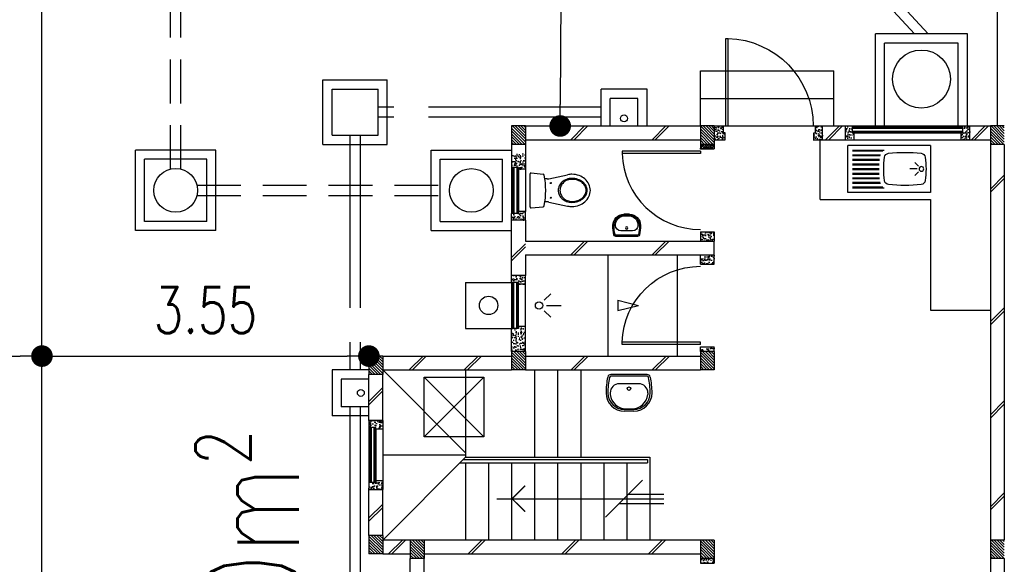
# Model space of a CAD drawing. Header units: millimetres. Extents: x 301 to 1479, y 491 to 1341.
# Tile 260 of 266: x 477 to 488, y 687 to 693. Entities that reach past the tile are written whole.
import ezdxf

# ---------------------------------------------------------------- set-up
doc = ezdxf.new("R2010")
doc.units = ezdxf.units.MM
doc.header["$LTSCALE"] = 1.5
doc.header["$MEASUREMENT"] = 0
for name, pattern in [('HIDDEN', [0.375, 0.25, -0.125]), ('HIDDEN2', [4.7625, 3.175, -1.5875]), ('PHANTOM2', [1.25, 0.625, -0.125, 0.125, -0.125, 0.125, -0.125])]:
    doc.linetypes.add(name, pattern=pattern)
for name, color, linetype in [('Blk', 7, 'Continuous'), ('Block', 46, 'Continuous'), ('boundary', 3, 'Continuous'), ('Boundary Wall', 64, 'Continuous'), ('BULUS', 2, 'Continuous'), ('BWCN', 4, 'Continuous'), ('DIM', 6, 'Continuous'), ('DOOR', 3, 'Continuous'), ('Ele', 8, 'Continuous'), ('HATCH', 7, 'Continuous'), ('Hatch Col. C1 GF Ext.', 84, 'Continuous'), ('Hatch Stub Col', 251, 'Continuous'), ('Kerb', 251, 'Continuous'), ('P. Grease Trap', 64, 'Continuous'), ('P. Gully trap', 42, 'Continuous'), ('P. Sewr Manhole', 49, 'Continuous'), ('Paving Block', 251, 'Continuous'), ('PVC Pipe 110', 69, 'Continuous'), ('PVC RWP 75', 77, 'Continuous'), ('PVC Sewer Pipe 110', 24, 'Continuous'), ('SANIT', 8, 'Continuous'), ('TEXT', 7, 'Continuous'), ('WINDOW', 1, 'Continuous')]:
    doc.layers.add(name, color=color, linetype=linetype)
doc.styles.add('RS1', font='romans.shx', dxfattribs={"width": 0.75, "height": 0.5})
doc.styles.add('RS2', font='romans.shx', dxfattribs={"width": 0.75, "height": 1})
doc.dimstyles.new('Souillac5', dxfattribs={"dimscale": 0.5, "dimtxt": 0.5, "dimasz": 0.47, "dimexe": 0, "dimexo": 1, "dimgap": 0.5, "dimtad": 1, "dimzin": 0, "dimdsep": 46, "dimtxsty": 'RS1', "dimblk": 'DOT', "dimcen": 3, "dimse1": 1, "dimse2": 1, "dimclrd": 6, "dimclre": 6, "dimclrt": 7, "dimaunit": 1, "dimadec": 0, "dimazin": 0, "dimtfac": 1, "dimtofl": 0, "dimtmove": 1, "dimatfit": 3, "dimfxl": 1, "dimtolj": 1, "dimtzin": 0, "dimlwe": -1, "dimarcsym": 0})
pattern_1 = [(50, (427.129014, 161.862746), (0.071726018, -0.0062752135), [0.0075, -0.0825]), (355, (427.129014, 161.862746), (-0.013875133, 0.075219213), [0.006, -0.066]), (100.451444, (427.13499, 161.86222), (0.057850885, 0.068943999), [0.006374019, -0.070114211]), (46.1842, (427.12901, 161.88275), (0.106724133, -0.016551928), [0.01125, -0.12375]), (96.635635, (427.13791, 161.88137), (0.093466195, 0.09741186), [0.009561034, -0.105171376]), (351.184164, (427.12901, 161.88275), (0.093466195, 0.09741186), [0.009, -0.099]), (21, (427.139014, 161.877746), (0.059690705, -0.040261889), [0.0075, -0.0825]), (326, (427.139014, 161.877746), (0.024331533, 0.072515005), [0.006, -0.066]), (71.451445, (427.14399, 161.87439), (0.084022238, 0.032253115), [0.006374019, -0.070114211]), (37.5, (427.129014, 161.862746), (0.0012159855, 0.0332893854), [0, -0.0652, 0, -0.067, 0, -0.06625]), (7.5, (427.129014, 161.862746), (0.0263069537, 0.0394411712), [0, -0.0382, 0, -0.0637, 0, -0.02525]), (327.5, (427.106714, 161.862746), (0.0533822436, -0.0022554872), [0, -0.025, 0, -0.078, 0, -0.1035]), (317.5, (427.096714, 161.862746), (0.058318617, 0.010010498), [0, -0.0325, 0, -0.0518, 0, -0.0735])]
pattern_2 = [(50, (427.129014, 162.062746), (0.071726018, -0.0062752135), [0.0075, -0.0825]), (355, (427.129014, 162.062746), (-0.013875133, 0.075219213), [0.006, -0.066]), (100.451444, (427.13499, 162.06222), (0.057850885, 0.068943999), [0.006374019, -0.070114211]), (46.1842, (427.12901, 162.08275), (0.106724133, -0.016551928), [0.01125, -0.12375]), (96.635635, (427.13791, 162.08137), (0.093466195, 0.09741186), [0.009561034, -0.105171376]), (351.184164, (427.12901, 162.08275), (0.093466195, 0.09741186), [0.009, -0.099]), (21, (427.139014, 162.077746), (0.059690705, -0.040261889), [0.0075, -0.0825]), (326, (427.139014, 162.077746), (0.024331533, 0.072515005), [0.006, -0.066]), (71.451445, (427.14399, 162.07439), (0.084022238, 0.032253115), [0.006374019, -0.070114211]), (37.5, (427.129014, 162.062746), (0.0012159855, 0.0332893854), [0, -0.0652, 0, -0.067, 0, -0.06625]), (7.5, (427.129014, 162.062746), (0.0263069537, 0.0394411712), [0, -0.0382, 0, -0.0637, 0, -0.02525]), (327.5, (427.106714, 162.062746), (0.0533822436, -0.0022554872), [0, -0.025, 0, -0.078, 0, -0.1035]), (317.5, (427.096714, 162.062746), (0.058318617, 0.010010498), [0, -0.0325, 0, -0.0518, 0, -0.0735])]
pattern_3 = [(315, (448.28546, 157.028336), (0.0154679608, 0.0154679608), [])]
pattern_4 = [(50, (427.129014, 162.012746), (0.071726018, -0.0062752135), [0.0075, -0.0825]), (355, (427.129014, 162.012746), (-0.013875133, 0.075219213), [0.006, -0.066]), (100.451444, (427.13499, 162.01222), (0.057850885, 0.068943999), [0.006374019, -0.070114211]), (46.1842, (427.12901, 162.03275), (0.106724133, -0.016551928), [0.01125, -0.12375]), (96.635635, (427.13791, 162.03137), (0.093466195, 0.09741186), [0.009561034, -0.105171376]), (351.184164, (427.12901, 162.03275), (0.093466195, 0.09741186), [0.009, -0.099]), (21, (427.139014, 162.027746), (0.059690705, -0.040261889), [0.0075, -0.0825]), (326, (427.139014, 162.027746), (0.024331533, 0.072515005), [0.006, -0.066]), (71.451445, (427.14399, 162.02439), (0.084022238, 0.032253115), [0.006374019, -0.070114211]), (37.5, (427.129014, 162.012746), (0.0012159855, 0.0332893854), [0, -0.0652, 0, -0.067, 0, -0.06625]), (7.5, (427.129014, 162.012746), (0.0263069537, 0.0394411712), [0, -0.0382, 0, -0.0637, 0, -0.02525]), (327.5, (427.106714, 162.012746), (0.0533822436, -0.0022554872), [0, -0.025, 0, -0.078, 0, -0.1035]), (317.5, (427.096714, 162.012746), (0.058318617, 0.010010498), [0, -0.0325, 0, -0.0518, 0, -0.0735])]
pattern_5 = [(50, (427.229014, 162.212746), (0.071726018, -0.0062752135), [0.0075, -0.0825]), (355, (427.229014, 162.212746), (-0.013875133, 0.075219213), [0.006, -0.066]), (100.451444, (427.23499, 162.21222), (0.057850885, 0.068943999), [0.006374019, -0.070114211]), (46.1842, (427.22901, 162.23275), (0.106724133, -0.016551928), [0.01125, -0.12375]), (96.635635, (427.23791, 162.23137), (0.093466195, 0.09741186), [0.009561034, -0.105171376]), (351.184164, (427.22901, 162.23275), (0.093466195, 0.09741186), [0.009, -0.099]), (21, (427.239014, 162.227746), (0.059690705, -0.040261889), [0.0075, -0.0825]), (326, (427.239014, 162.227746), (0.024331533, 0.072515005), [0.006, -0.066]), (71.451445, (427.24399, 162.22439), (0.084022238, 0.032253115), [0.006374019, -0.070114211]), (37.5, (427.229014, 162.212746), (0.0012159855, 0.0332893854), [0, -0.0652, 0, -0.067, 0, -0.06625]), (7.5, (427.229014, 162.212746), (0.0263069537, 0.0394411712), [0, -0.0382, 0, -0.0637, 0, -0.02525]), (327.5, (427.206714, 162.212746), (0.0533822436, -0.0022554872), [0, -0.025, 0, -0.078, 0, -0.1035]), (317.5, (427.196714, 162.212746), (0.058318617, 0.010010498), [0, -0.0325, 0, -0.0518, 0, -0.0735])]

# ---------------------------------------------------------------- blocks, each defined once
blk = doc.blocks.new('SSBSD90')
at = {"layer": 'Ele'}
for p, q in [((-900, 510), (0, 510)), ((-900, 510), (-900, 0)), ((-50, 460), (-395, 460)), ((-50, 450), (-382, 450)), ((0, 0), (0, 510)), ((-768, 287), (-729, 326)), ((-50, 410), (-355, 410)), ((-50, 400), (-352, 400)), ((-50, 360), (-346, 360)), ((-50, 350), (-345, 350)), ((-768, 223), (-729, 184)), ((-755, 255), (-675, 255)), ((-50, 310), (-342, 310)), ((-50, 300), (-341, 300)), ((-50, 260), (-340, 260)), ((-50, 250), (-340, 250)), ((-50, 110), (-352, 110)), ((-50, 150), (-346, 150)), ((-50, 160), (-345, 160)), ((-50, 200), (-342, 200)), ((-50, 210), (-341, 210)), ((-900, 0), (0, 0)), ((-50, 50), (-395, 50)), ((-50, 60), (-382, 60)), ((-50, 100), (-355, 100))]:
    blk.add_line(p, q, dxfattribs=at)
blk.add_circle((-800, 255), 25, dxfattribs=at)
for centre, radius, start, end in [((-620, -1113), 1548, 83.423, 96.577), ((65, 255), 915, 172.0164, 187.9836), ((-792, 375), 50, 96.577, 172.0164), ((-448, 375), 50, 7.9836, 83.423), ((-1305, 255), 915, 352.0164, 7.9836), ((-792, 135), 50, 187.9836, 263.423), ((-448, 135), 50, 276.577, 352.0164), ((-620, 1623), 1548, 263.423, 276.577)]:
    blk.add_arc(centre, radius, start, end, dxfattribs=at)
blk = doc.blocks.new('WC')
at = {"layer": 'SANIT'}
for p, q in [((-179, 0), (179, 0)), ((-189, -11), (-178, -142)), ((189, -11), (178, -142)), ((-127, -205), (-170, -408)), ((-125, -185), (-125, -161)), ((125, -185), (125, -161)), ((127, -205), (170, -408))]:
    blk.add_line(p, q, dxfattribs=at)
for points in [[(130, -455, 0.086378), (120, -397, 0.092622), (92, -349, 0.103078), (49, -316, 0.111925), (0, -305, 0.111925), (-49, -316, 0.103078), (-92, -349, 0.092622), (-120, -397, 0.086378), (-130, -455, 0.086378)], [(-175, -455, 0.087147), (-161, -533, 0.093047), (-124, -596, 0.102819), (-66, -640, 0.110985), (0, -655, 0.110985), (66, -640, 0.102819), (124, -596, 0.093047), (161, -533, 0.087147), (175, -455, 0.052217), (170, -408, 0.093047)], [(-170, -408, 0.052217), (-175, -455, 0.087147)], [(120, -455, 0.091554), (111, -405, 0.095342), (85, -363, 0.101238), (45, -335, 0.105842), (0, -325, 0.105842), (-45, -335, 0.101238), (-85, -363, 0.095342), (-111, -405, 0.091554), (-120, -455, 0.091554)], [(-130, -455, 0.079027), (-120, -520, 0.088191), (-92, -572, 0.105253), (-48, -608, 0.121599), (0, -620, 0.121599), (48, -608, 0.105253), (92, -572, 0.088191), (120, -520, 0.079027), (130, -455, 0.079027)], [(-120, -455, 0.077736), (-110, -516, 0.087342), (-85, -565, 0.105569), (-44, -599, 0.12344), (0, -610, 0.12344), (44, -599, 0.105569), (85, -565, 0.087342), (110, -516, 0.077736), (120, -455, 0.077736)]]:
    blk.add_lwpolyline(points, format="xyb", dxfattribs=at)
for centre in [(-80, -225), (80, -225)]:
    blk.add_circle(centre, 6, dxfattribs=at)
for centre, radius, start, end in [((-179, -10), 10, 90, 185.0425), ((179, -10), 10, 354.9575, 90), ((-163, -140), 15, 185.0425, 259.608), ((0, 746), 916, 259.608, 280.392), ((-225, -185), 100, 348.0437, 0), ((225, -185), 100, 180, 191.9563), ((163, -140), 15, 280.392, 354.9575)]:
    blk.add_arc(centre, radius, start, end, dxfattribs=at)
blk = doc.blocks.new('Wh1')
at = {"layer": 'SANIT'}
for p, q in [((197, 0), (-197, 0)), ((197, -20), (-197, -20)), ((105, -100), (-105, -100)), ((-205, -200), (-205, -217)), ((205, -200), (205, -217)), ((50, -380), (-50, -380)), ((50, -400), (-50, -400)), ((-30, -373), (30, -373))]:
    blk.add_line(p, q, dxfattribs=at)
blk.add_circle((0, -154), 20, dxfattribs=at)
for centre, radius, start, end in [((0, -200), 250, 180, 180), ((0, -200), 250, 0, 0), ((-197, -35), 35, 90, 167.7776), ((197, -35), 35, 12.2224, 90), ((567, -201), 817, 167.7776, 179.9598), ((567, -201), 797, 167.7776, 179.9598), ((-197, -35), 15, 90, 167.7776), ((-105, -200), 100, 90, 180), ((105, -200), 100, 0, 90), ((197, -35), 15, 12.2224, 90), ((-567, -201), 797, 0.0402, 12.2224), ((-567, -201), 817, 0.0402, 12.2224), ((-50, -200), 200, 180, 270), ((-50, -200), 180, 180, 270), ((50, -200), 180, 270, 0), ((50, -200), 200, 270, 0), ((-30, -197), 176, 186.7076, 270.013), ((30, -197), 176, 269.987, 353.2924)]:
    blk.add_arc(centre, radius, start, end, dxfattribs=at)
blk = doc.blocks.new('Dr900')
at = {"layer": 'DOOR'}
for p, q in [((-50, 0), (-50, 850)), ((-25, 850), (-50, 850)), ((-25, 0), (-25, 850)), ((-25, 0), (-50, 0))]:
    blk.add_line(p, q, dxfattribs=at)
blk.add_arc((-24, 0), 851, 91.728, 179.9822, dxfattribs=at)
blk = doc.blocks.new('Dr1000')
at = {"layer": 'DOOR'}
for p, q in [((-50, 0), (-50, 950)), ((-25, 950), (-50, 950)), ((-25, 0), (-25, 950)), ((-25, 0), (-50, 0))]:
    blk.add_line(p, q, dxfattribs=at)
blk.add_arc((-24, 0), 951, 91.542, 179.9858, dxfattribs=at)
blk = doc.blocks.new('SSSU-D3')
at = {"layer": 'HATCH'}
h = blk.add_hatch(dxfattribs=at)
h.set_pattern_fill('ANSI31', color=256, scale=0.175, angle=630)
h.set_pattern_definition([(315, (-125.423914, 34.936787), (0.015467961, 0.015467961), [])])
h.paths.add_polyline_path([(1.1, 5.15), (1.25, 5.15), (1.25, 5.35), (1.1, 5.35)])
h = blk.add_hatch(dxfattribs=at)
h.set_pattern_fill('ANSI31', color=256, scale=0.175, angle=630)
h.set_pattern_definition([(315, (-123.373914, 34.936787), (0.015467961, 0.015467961), [])])
h.paths.add_polyline_path([(3.15, 5.15), (3.3, 5.15), (3.3, 5.35), (3.15, 5.35)])
h = blk.add_hatch(dxfattribs=at)
h.set_pattern_fill('ANSI31', color=256, scale=0.175, angle=630)
h.set_pattern_definition([(315, (-126.973914, 34.886787), (0.015467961, 0.015467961), [])])
h.paths.add_polyline_path([(-0.45, 5.1), (-0.3, 5.1), (-0.3, 5.3), (-0.45, 5.3)])
h = blk.add_hatch(dxfattribs=at)
h.set_pattern_fill('ANSI31', color=256, scale=0.175, angle=630)
h.set_pattern_definition([(315, (-126.973914, 32.936787), (0.015467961, 0.015467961), [])])
h.paths.add_polyline_path([(-0.45, 3.15), (-0.3, 3.15), (-0.3, 3.35), (-0.45, 3.35)])
h = blk.add_hatch(dxfattribs=at)
h.set_pattern_fill('ANSI31', color=256, scale=0.175, angle=630)
h.set_pattern_definition([(315, (-126.523914, 32.886787), (0.015467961, 0.015467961), [])])
h.paths.add_polyline_path([(0, 3.1), (0.15, 3.1), (0.15, 3.3), (0, 3.3)])
h = blk.add_hatch(dxfattribs=at)
h.set_pattern_fill('ANSI31', color=256, scale=0.175, angle=630)
h.set_pattern_definition([(315, (-123.373914, 32.886787), (0.015467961, 0.015467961), [])])
h.paths.add_polyline_path([(3.15, 3.1), (3.3, 3.1), (3.3, 3.3), (3.15, 3.3)])
at = {"layer": 'Hatch Col. C1 GF Ext.'}
h = blk.add_hatch(dxfattribs=at)
h.set_pattern_fill('ANSI31', color=256, scale=0.175, angle=-90)
h.set_pattern_definition(pattern_3)
h.paths.add_polyline_path([(1.1, 7.6), (1.25, 7.6), (1.25, 7.8), (1.1, 7.8)])
h = blk.add_hatch(dxfattribs=at)
h.set_pattern_fill('ANSI31', color=256, scale=0.175, angle=-90)
h.set_pattern_definition(pattern_3)
h.paths.add_polyline_path([(3.15, 7.6), (3.3, 7.6), (3.3, 7.8), (3.15, 7.8)])
h = blk.add_hatch(dxfattribs=at)
h.set_pattern_fill('ANSI31', color=256, scale=0.175, angle=-90)
h.set_pattern_definition(pattern_3)
h.paths.add_polyline_path([(6.3, 7.6), (6.45, 7.6), (6.45, 7.8), (6.3, 7.8)])
h = blk.add_hatch(dxfattribs=at)
h.set_pattern_fill('ANSI31', color=256, scale=0.175, angle=-90)
h.set_pattern_definition([(315, (448.28546, 156.678336), (0.0154679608, 0.0154679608), [])])
h.paths.add_polyline_path([(6.3, 3.1), (6.45, 3.1), (6.45, 3.3), (6.3, 3.3)])
at = {"layer": 'Hatch Stub Col', "linetype": 'ByBlock'}
h = blk.add_hatch(dxfattribs=at)
h.set_pattern_fill('AR-CONC', color=256, scale=0.01, angle=720)
h.set_pattern_definition([(50, (427.129014, 162.212746), (0.071726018, -0.0062752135), [0.0075, -0.0825]), (355, (427.129014, 162.212746), (-0.013875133, 0.075219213), [0.006, -0.066]), (100.451444, (427.13499, 162.21222), (0.057850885, 0.068943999), [0.006374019, -0.070114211]), (46.1842, (427.12901, 162.23275), (0.106724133, -0.016551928), [0.01125, -0.12375]), (96.635635, (427.13791, 162.23137), (0.093466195, 0.09741186), [0.009561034, -0.105171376]), (351.184164, (427.12901, 162.23275), (0.093466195, 0.09741186), [0.009, -0.099]), (21, (427.139014, 162.227746), (0.059690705, -0.040261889), [0.0075, -0.0825]), (326, (427.139014, 162.227746), (0.024331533, 0.072515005), [0.006, -0.066]), (71.451445, (427.14399, 162.22439), (0.084022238, 0.032253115), [0.006374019, -0.070114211]), (37.5, (427.129014, 162.212746), (0.0012159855, 0.0332893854), [0, -0.0652, 0, -0.067, 0, -0.06625]), (7.5, (427.129014, 162.212746), (0.0263069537, 0.0394411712), [0, -0.0382, 0, -0.0637, 0, -0.02525]), (327.5, (427.106714, 162.212746), (0.0533822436, -0.0022554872), [0, -0.025, 0, -0.078, 0, -0.1035]), (317.5, (427.096714, 162.212746), (0.058318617, 0.010010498), [0, -0.0325, 0, -0.0518, 0, -0.0735])])
h.paths.add_polyline_path([(3.4, 7.8), (3.3, 7.8), (3.3, 7.65), (3.42, 7.65), (3.42, 7.725), (3.4, 7.725)])
h = blk.add_hatch(dxfattribs=at)
h.set_pattern_fill('AR-CONC', color=256, scale=0.01, angle=720)
h.set_pattern_definition([(50, (427.279014, 162.212746), (0.071726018, -0.0062752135), [0.0075, -0.0825]), (355, (427.279014, 162.212746), (-0.013875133, 0.075219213), [0.006, -0.066]), (100.451444, (427.28499, 162.21222), (0.057850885, 0.068943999), [0.006374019, -0.070114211]), (46.1842, (427.27901, 162.23275), (0.106724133, -0.016551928), [0.01125, -0.12375]), (96.635635, (427.28791, 162.23137), (0.093466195, 0.09741186), [0.009561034, -0.105171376]), (351.184164, (427.27901, 162.23275), (0.093466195, 0.09741186), [0.009, -0.099]), (21, (427.289014, 162.227746), (0.059690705, -0.040261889), [0.0075, -0.0825]), (326, (427.289014, 162.227746), (0.024331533, 0.072515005), [0.006, -0.066]), (71.451445, (427.29399, 162.22439), (0.084022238, 0.032253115), [0.006374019, -0.070114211]), (37.5, (427.279014, 162.212746), (0.0012159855, 0.0332893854), [0, -0.0652, 0, -0.067, 0, -0.06625]), (7.5, (427.279014, 162.212746), (0.0263069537, 0.0394411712), [0, -0.0382, 0, -0.0637, 0, -0.02525]), (327.5, (427.256714, 162.212746), (0.0533822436, -0.0022554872), [0, -0.025, 0, -0.078, 0, -0.1035]), (317.5, (427.246714, 162.212746), (0.058318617, 0.010010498), [0, -0.0325, 0, -0.0518, 0, -0.0735])])
h.paths.add_polyline_path([(4.475, 7.8), (4.4, 7.8), (4.4, 7.725), (4.38, 7.725), (4.38, 7.65), (4.475, 7.65)])
h = blk.add_hatch(dxfattribs=at)
h.set_pattern_fill('AR-CONC', color=256, scale=0.01, angle=720)
h.set_pattern_definition(pattern_5)
h.paths.add_polyline_path([(4.82, 7.725), (4.8, 7.725), (4.8, 7.8), (4.725, 7.8), (4.725, 7.65), (4.82, 7.65)])
h = blk.add_hatch(dxfattribs=at)
h.set_pattern_fill('AR-CONC', color=256, scale=0.01, angle=720)
h.set_pattern_definition(pattern_5)
h.paths.add_polyline_path([(6.075, 7.8), (6, 7.8), (6, 7.725), (5.98, 7.725), (5.98, 7.65), (6.075, 7.65)])
h = blk.add_hatch(dxfattribs=at)
h.set_pattern_fill('AR-CONC', color=256, scale=0.005, angle=720)
h.set_pattern_definition([(50, (427.129014, 162.212746), (0.0358630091, -0.0031376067), [0.00375, -0.04125]), (355, (427.129014, 162.212746), (-0.0069375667, 0.0376096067), [0.003, -0.033]), (100.4514445, (427.132003, 162.212485), (0.0289254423, 0.0344719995), [0.0031870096, -0.0350571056]), (46.1842, (427.129014, 162.222746), (0.0533620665, -0.008275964), [0.005625, -0.061875]), (96.635635, (427.13346, 162.222056), (0.046733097, 0.04870593), [0.004780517, -0.052585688]), (351.184164, (427.129014, 162.222746), (0.046733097, 0.04870593), [0.0045, -0.0495]), (21, (427.134014, 162.220246), (0.0298453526, -0.0201309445), [0.00375, -0.04125]), (326, (427.134014, 162.220246), (0.0121657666, 0.0362575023), [0.003, -0.033]), (71.451445, (427.1365, 162.21857), (0.0420111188, 0.0161265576), [0.0031870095, -0.0350571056]), (37.5, (427.129014, 162.212746), (0.00060799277, 0.0166446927), [0, -0.0326, 0, -0.0335, 0, -0.033125]), (7.5, (427.129014, 162.212746), (0.0131534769, 0.0197205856), [0, -0.0191, 0, -0.03185, 0, -0.012625]), (327.5, (427.117864, 162.212746), (0.0266911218, -0.0011277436), [0, -0.0125, 0, -0.039, 0, -0.05175]), (317.5, (427.112864, 162.212746), (0.0291593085, 0.0050052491), [0, -0.01625, 0, -0.0259, 0, -0.03675])])
h.paths.add_polyline_path([(3.3, 7.55), (3.3, 7.6), (3.15, 7.6), (3.15, 7.55)])
h = blk.add_hatch(dxfattribs=at)
h.set_pattern_fill('AR-CONC', color=256, scale=0.01, angle=720)
h.set_pattern_definition(pattern_2)
h.paths.add_polyline_path([(1.175, 7.35), (1.175, 7.33), (1.25, 7.33), (1.25, 7.5), (1.1, 7.5), (1.1, 7.35)])
h = blk.add_hatch(dxfattribs=at)
h.set_pattern_fill('AR-CONC', color=256, scale=0.01, angle=720)
h.set_pattern_definition(pattern_2)
h.paths.add_polyline_path([(1.25, 6.775), (1.25, 6.87), (1.175, 6.87), (1.175, 6.85), (1.1, 6.85), (1.1, 6.775)])
h = blk.add_hatch(dxfattribs=at)
h.set_pattern_fill('AR-CONC', color=256, scale=0.01, angle=720)
h.set_pattern_definition(pattern_4)
h.paths.add_polyline_path([(3.3, 6.65), (3.3, 6.55), (3.15, 6.55), (3.15, 6.65)])
h = blk.add_hatch(dxfattribs=at)
h.set_pattern_fill('AR-CONC', color=256, scale=0.01, angle=720)
h.set_pattern_definition(pattern_4)
h.paths.add_polyline_path([(3.3, 6.3), (3.3, 6.4), (3.15, 6.4), (3.15, 6.3)])
h = blk.add_hatch(dxfattribs=at)
h.set_pattern_fill('AR-CONC', color=256, scale=0.01, angle=720)
h.set_pattern_definition([(50, (427.129014, 162.012746), (0.071726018, -0.0062752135), [0.0075, -0.0825]), (355, (427.129014, 162.012746), (-0.013875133, 0.075219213), [0.006, -0.066]), (100.451444, (427.13499, 162.01222), (0.057850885, 0.068943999), [0.006374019, -0.070114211]), (46.1842, (427.12901, 162.03275), (0.106724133, -0.016551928), [0.01125, -0.12375]), (96.635635, (427.13791, 162.03137), (0.093466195, 0.09741186), [0.009561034, -0.105171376]), (351.184164, (427.12901, 162.03275), (0.093466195, 0.09741186), [0.009, -0.099]), (21, (427.139014, 162.027746), (0.059690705, -0.040261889), [0.0075, -0.0825]), (326, (427.139014, 162.027746), (0.024331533, 0.072515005), [0.006, -0.066]), (71.451445, (427.14399, 162.02439), (0.084022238, 0.032253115), [0.006374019, -0.070114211]), (37.5, (427.129014, 162.012746), (0.0012159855, 0.0332893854), [0, -0.0652, 0, -0.067, 0, -0.06625]), (7.5, (427.129014, 162.012746), (0.0263069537, 0.0394411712), [0, -0.0382, 0, -0.0637, 0, -0.02525]), (327.5, (427.106714, 162.012746), (0.0533822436, -0.0022554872), [0, -0.025, 0, -0.078, 0, -0.1035]), (317.5, (427.096714, 162.012746), (0.058318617, 0.010010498), [0, -0.0325, 0, -0.0518, 0, -0.0735])])
h.paths.add_polyline_path([(1.175, 6.1), (1.175, 6.08), (1.25, 6.08), (1.25, 6.175), (1.1, 6.175), (1.1, 6.1)])
h = blk.add_hatch(dxfattribs=at)
h.set_pattern_fill('AR-CONC', color=256, scale=0.01, angle=720)
h.set_pattern_definition([(50, (466.11162, 47.178006), (0.071726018, -0.0062752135), [0.0075, -0.0825]), (355, (466.11162, 47.17801), (-0.013875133, 0.075219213), [0.006, -0.066]), (100.451444, (466.1176, 47.17748), (0.057850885, 0.068943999), [0.006374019, -0.070114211]), (46.1842, (466.11162, 47.19801), (0.106724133, -0.016551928), [0.01125, -0.12375]), (96.635635, (466.12051, 47.19663), (0.093466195, 0.09741186), [0.009561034, -0.105171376]), (351.184164, (466.11162, 47.19801), (0.093466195, 0.09741186), [0.009, -0.099]), (21, (466.12162, 47.193006), (0.059690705, -0.040261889), [0.0075, -0.0825]), (326, (466.12162, 47.19301), (0.024331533, 0.072515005), [0.006, -0.066]), (71.451445, (466.126594, 47.18965), (0.084022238, 0.032253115), [0.006374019, -0.070114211]), (37.5, (466.11162, 47.178006), (0.0012159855, 0.0332893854), [0, -0.0652, 0, -0.067, 0, -0.06625]), (7.5, (466.11162, 47.178006), (0.0263069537, 0.0394411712), [0, -0.0382, 0, -0.0637, 0, -0.02525]), (327.5, (466.08932, 47.178006), (0.0533822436, -0.0022554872), [0, -0.025, 0, -0.078, 0, -0.1035]), (317.5, (466.07932, 47.178006), (0.058318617, 0.010010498), [0, -0.0325, 0, -0.0518, 0, -0.0735])])
h.paths.add_polyline_path([(1.25, 5.62), (1.175, 5.62), (1.175, 5.6), (1.1, 5.6), (1.1, 5.35), (1.25, 5.35)])
h = blk.add_hatch(dxfattribs=at)
h.set_pattern_fill('AR-CONC', color=256, scale=0.01, angle=720)
h.set_pattern_definition([(50, (427.129014, 161.837746), (0.071726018, -0.0062752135), [0.0075, -0.0825]), (355, (427.129014, 161.837746), (-0.013875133, 0.075219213), [0.006, -0.066]), (100.451444, (427.13499, 161.83722), (0.057850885, 0.068943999), [0.006374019, -0.070114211]), (46.1842, (427.12901, 161.85775), (0.106724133, -0.016551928), [0.01125, -0.12375]), (96.635635, (427.13791, 161.85637), (0.093466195, 0.09741186), [0.009561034, -0.105171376]), (351.184164, (427.12901, 161.85775), (0.093466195, 0.09741186), [0.009, -0.099]), (21, (427.139014, 161.852746), (0.059690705, -0.040261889), [0.0075, -0.0825]), (326, (427.139014, 161.852746), (0.024331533, 0.072515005), [0.006, -0.066]), (71.451445, (427.14399, 161.84939), (0.084022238, 0.032253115), [0.006374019, -0.070114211]), (37.5, (427.129014, 161.837746), (0.0012159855, 0.0332893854), [0, -0.0652, 0, -0.067, 0, -0.06625]), (7.5, (427.129014, 161.837746), (0.0263069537, 0.0394411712), [0, -0.0382, 0, -0.0637, 0, -0.02525]), (327.5, (427.106714, 161.837746), (0.0533822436, -0.0022554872), [0, -0.025, 0, -0.078, 0, -0.1035]), (317.5, (427.096714, 161.837746), (0.058318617, 0.010010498), [0, -0.0325, 0, -0.0518, 0, -0.0735])])
h.paths.add_polyline_path([(3.3, 5.4), (3.15, 5.4), (3.15, 5.35), (3.3, 5.35)])
h = blk.add_hatch(dxfattribs=at)
h.set_pattern_fill('AR-CONC', color=256, scale=0.01, angle=720)
h.set_pattern_definition(pattern_1)
h.paths.add_polyline_path([(-0.3, 4.6), (-0.45, 4.6), (-0.45, 4.525), (-0.375, 4.525), (-0.375, 4.505), (-0.3, 4.505)])
h = blk.add_hatch(dxfattribs=at)
h.set_pattern_fill('AR-CONC', color=256, scale=0.01, angle=720)
h.set_pattern_definition(pattern_1)
h.paths.add_polyline_path([(-0.3, 3.945), (-0.375, 3.945), (-0.375, 3.925), (-0.45, 3.925), (-0.45, 3.85), (-0.3, 3.85)])
h = blk.add_hatch(dxfattribs=at)
h.set_pattern_fill('AR-CONC', color=256, scale=0.01, angle=720)
h.set_pattern_definition(pattern_1)
h.paths.add_polyline_path([(3.3, 3.1), (3.15, 3.1), (3.15, 3.05), (3.3, 3.05)])
at = {"layer": 'Block', "linetype": 'ByBlock'}
for p, q in [((1.25, 7.8), (3.15, 7.8)), ((4.475, 7.8), (4.725, 7.8)), ((6.075, 7.8), (6.3, 7.8)), ((1.25, 7.65), (3.15, 7.65)), ((4.475, 7.65), (4.725, 7.65)), ((6.075, 7.65), (6.3, 7.65)), ((6.3, 7.6), (6.3, 3.3)), ((6.45, 7.6), (6.45, 3.3)), ((1.1, 6.175), (1.1, 6.775)), ((1.25, 6.775), (1.25, 6.55)), ((1.25, 6.55), (3.3, 6.55)), ((3.3, 6.4), (3.3, 6.55)), ((1.25, 6.4), (3.3, 6.4)), ((1.25, 6.4), (1.25, 6.175)), ((-0.3, 5.3), (1.1, 5.3)), ((1.25, 5.3), (3.15, 5.3)), ((-0.3, 5.15), (1.1, 5.15)), ((1.25, 5.15), (3.15, 5.15)), ((-0.45, 4.6), (-0.45, 5.1)), ((-0.3, 4.6), (-0.3, 5.1)), ((-0.45, 3.35), (-0.45, 3.85)), ((-0.3, 3.35), (-0.3, 3.85)), ((0, 3.3), (-0.3, 3.3)), ((3.15, 3.3), (0.15, 3.3)), ((-0.3, 3.15), (0, 3.15)), ((0.15, 3.15), (3.15, 3.15)), ((0, 0), (0, 3.1)), ((0.15, 0.15), (0.15, 3.1)), ((6.3, 3.1), (6.3, 1.3)), ((6.45, 3.1), (6.45, 1.3))]:
    blk.add_line(p, q, dxfattribs=at)
at = {"layer": 'Boundary Wall', "linetype": 'ByBlock'}
blk.add_line((6.375, 7.8), (6.375, 9.355), dxfattribs=at)
at = {"layer": 'BULUS', "linetype": 'ByBlock'}
for p, q in [((0.575, 4.175), (2.575, 4.175)), ((2.575, 4.175), (2.575, 4.14)), ((0.54, 4.14), (2.575, 4.14))]:
    blk.add_line(p, q, dxfattribs=at)
at = {"layer": 'BWCN'}
for p, q in [((1.25, 7.8), (1.1, 7.8)), ((1.1, 7.8), (1.1, 7.6)), ((1.25, 7.8), (1.25, 7.6)), ((3.3, 7.8), (3.15, 7.8)), ((3.15, 7.8), (3.15, 7.6)), ((3.3, 7.8), (3.3, 7.6)), ((3.3, 7.8), (3.4, 7.8)), ((3.4, 7.725), (3.4, 7.8)), ((3.42, 7.725), (3.4, 7.725)), ((3.42, 7.65), (3.42, 7.725)), ((4.38, 7.65), (4.38, 7.725)), ((4.38, 7.725), (4.4, 7.725)), ((4.4, 7.8), (4.475, 7.8)), ((4.4, 7.725), (4.4, 7.8)), ((4.475, 7.65), (4.475, 7.8)), ((4.725, 7.65), (4.725, 7.8)), ((4.725, 7.8), (4.8, 7.8)), ((4.8, 7.725), (4.8, 7.8)), ((4.82, 7.725), (4.8, 7.725)), ((4.82, 7.65), (4.82, 7.725)), ((5.98, 7.65), (5.98, 7.725)), ((5.98, 7.725), (6, 7.725)), ((6, 7.725), (6, 7.8)), ((6, 7.8), (6.075, 7.8)), ((6.075, 7.65), (6.075, 7.8)), ((6.45, 7.8), (6.3, 7.8)), ((6.3, 7.8), (6.3, 7.6)), ((1.25, 7.6), (1.1, 7.6)), ((1.1, 7.6), (1.1, 7.35)), ((1.25, 7.6), (1.25, 7.33)), ((3.3, 7.6), (3.15, 7.6)), ((3.15, 7.6), (3.15, 7.55)), ((3.3, 7.65), (3.42, 7.65)), ((3.3, 7.6), (3.3, 7.55)), ((4.38, 7.65), (4.475, 7.65)), ((4.725, 7.65), (4.82, 7.65)), ((5.98, 7.65), (6.075, 7.65)), ((6.45, 7.6), (6.3, 7.6)), ((3.15, 7.55), (3.3, 7.55)), ((1.175, 7.35), (1.1, 7.35)), ((1.175, 7.33), (1.175, 7.35)), ((1.25, 7.33), (1.175, 7.33)), ((1.1, 6.775), (1.1, 6.85)), ((1.175, 6.85), (1.1, 6.85)), ((1.25, 6.87), (1.175, 6.87)), ((1.175, 6.87), (1.175, 6.85)), ((1.25, 6.775), (1.25, 6.87)), ((1.25, 6.775), (1.1, 6.775)), ((3.15, 6.65), (3.3, 6.65)), ((3.15, 6.65), (3.15, 6.55)), ((3.3, 6.65), (3.3, 6.55)), ((3.15, 6.3), (3.15, 6.4)), ((3.3, 6.3), (3.3, 6.4)), ((3.15, 6.3), (3.3, 6.3)), ((1.1, 6.1), (1.1, 6.175)), ((1.25, 6.175), (1.1, 6.175)), ((1.175, 6.1), (1.1, 6.1)), ((1.175, 6.08), (1.175, 6.1)), ((1.25, 6.08), (1.25, 6.175)), ((1.25, 6.08), (1.175, 6.08)), ((1.175, 5.6), (1.1, 5.6)), ((1.1, 5.35), (1.1, 5.6)), ((1.25, 5.62), (1.175, 5.62)), ((1.175, 5.62), (1.175, 5.6)), ((1.25, 5.35), (1.25, 5.62)), ((1.25, 5.35), (1.1, 5.35)), ((1.1, 5.35), (1.1, 5.15)), ((1.25, 5.35), (1.25, 5.15)), ((3.15, 5.4), (3.3, 5.4)), ((3.15, 5.35), (3.15, 5.4)), ((3.3, 5.35), (3.15, 5.35)), ((3.15, 5.35), (3.15, 5.15)), ((3.3, 5.35), (3.3, 5.4)), ((3.3, 5.35), (3.3, 5.15)), ((-0.3, 5.3), (-0.45, 5.3)), ((-0.45, 5.3), (-0.45, 5.1)), ((-0.3, 5.3), (-0.3, 5.1)), ((1.25, 5.15), (1.1, 5.15)), ((3.3, 5.15), (3.15, 5.15)), ((-0.3, 5.1), (-0.45, 5.1)), ((-0.45, 4.6), (-0.45, 4.525)), ((-0.3, 4.6), (-0.3, 4.505)), ((-0.375, 4.525), (-0.45, 4.525)), ((-0.375, 4.505), (-0.375, 4.525)), ((-0.3, 4.505), (-0.375, 4.505)), ((-0.375, 3.925), (-0.45, 3.925)), ((-0.45, 3.925), (-0.45, 3.85)), ((-0.3, 3.945), (-0.375, 3.945)), ((-0.375, 3.945), (-0.375, 3.925)), ((-0.3, 3.945), (-0.3, 3.85)), ((-0.3, 3.35), (-0.45, 3.35)), ((-0.45, 3.35), (-0.45, 3.15)), ((-0.3, 3.35), (-0.3, 3.15)), ((0.15, 3.3), (0, 3.3)), ((0, 3.3), (0, 3.1)), ((0.15, 3.3), (0.15, 3.1)), ((3.3, 3.3), (3.15, 3.3)), ((3.15, 3.3), (3.15, 3.1)), ((3.3, 3.3), (3.3, 3.1)), ((6.45, 3.3), (6.3, 3.3)), ((6.3, 3.3), (6.3, 3.1)), ((-0.3, 3.15), (-0.45, 3.15)), ((0.15, 3.1), (0, 3.1)), ((3.15, 3.1), (3.15, 3.05)), ((3.3, 3.1), (3.15, 3.1)), ((3.15, 3.05), (3.3, 3.05)), ((3.3, 3.1), (3.3, 3.05)), ((6.45, 3.1), (6.3, 3.1))]:
    blk.add_line(p, q, dxfattribs=at)
at = {"layer": 'BWCN', "linetype": 'ByBlock'}
for p, q in [((-0.3, 4.6), (-0.45, 4.6)), ((-0.45, 3.85), (-0.3, 3.85))]:
    blk.add_line(p, q, dxfattribs=at)
at = {"layer": 'Ele'}
for p, q in [((3.15, 7.8), (3.15, 8.4)), ((3.15, 8.4), (4.6, 8.4)), ((4.6, 7.8), (4.6, 8.4)), ((3.15, 8.1), (4.6, 8.1)), ((1.296, 7.8), (2.171, 7.8)), ((3.4, 7.8), (4.4, 7.8)), ((4.8, 7.8), (6, 7.8)), ((4.8, 7.79), (6, 7.79)), ((4.8, 7.73), (6, 7.73)), ((4.82, 7.725), (5.98, 7.725)), ((4.45, 7), (4.45, 7.65)), ((4.82, 7.65), (5.98, 7.65)), ((1.1, 7.35), (1.1, 6.85)), ((1.11, 7.35), (1.11, 6.85)), ((1.17, 7.35), (1.17, 6.85)), ((1.175, 7.33), (1.175, 6.87)), ((1.25, 7.33), (1.25, 6.87)), ((4.45, 7), (5.65, 7)), ((5.65, 7), (5.65, 5.8)), ((2.15, 5.3), (2.15, 6.4)), ((2.9, 5.3), (2.9, 6.4)), ((1.1, 6.1), (1.1, 5.6)), ((1.11, 5.6), (1.11, 6.1)), ((1.17, 5.6), (1.17, 6.1)), ((1.175, 5.62), (1.175, 6.08)), ((1.25, 5.62), (1.25, 6.08)), ((1.455, 5.907), (1.525, 5.977)), ((1.455, 5.793), (1.525, 5.723)), ((1.478, 5.85), (1.639, 5.85)), ((5.65, 5.8), (6.3, 5.8)), ((1.35, 5.15), (1.35, 4.2)), ((1.6, 5.15), (1.6, 4.2)), ((1.85, 5.15), (1.85, 4.2)), ((-0.45, 4.525), (-0.45, 3.925)), ((-0.44, 4.525), (-0.44, 3.925)), ((-0.38, 4.525), (-0.38, 3.925)), ((-0.375, 4.505), (-0.375, 3.945)), ((-0.3, 4.505), (-0.3, 3.945)), ((0.6, 4.2), (2.6, 4.2)), ((2.6, 4.2), (2.6, 3.3)), ((0.6, 4.14), (0.6, 3.3)), ((0.85, 4.14), (0.85, 3.3)), ((1.1, 4.14), (1.1, 3.3)), ((1.35, 4.14), (1.35, 3.3)), ((1.6, 4.14), (1.6, 3.3)), ((1.85, 4.14), (1.85, 3.3)), ((2.1, 4.14), (2.1, 3.3)), ((2.35, 4.14), (2.35, 3.3)), ((2.12, 3.55), (2.52, 3.95)), ((0.941, 3.75), (2.753, 3.75)), ((2.37, 3.8), (2.753, 3.8)), ((2.27, 3.7), (2.753, 3.7))]:
    blk.add_line(p, q, dxfattribs=at)
at = {"layer": 'Ele', "linetype": 'HIDDEN', "ltscale": 10}
for p, q in [((-0.3, 5.15), (0.6, 4.25)), ((0.6, 5.15), (0.6, 4.2)), ((0.6, 4.225), (-0.3, 4.225)), ((-0.3, 3.3), (0.6, 4.2))]:
    blk.add_line(p, q, dxfattribs=at)
at = {"layer": 'Ele', "const_width": 0.015}
blk.add_lwpolyline([(1.247, 3.891), (1.105, 3.75), (1.247, 3.609)], dxfattribs=at)
at = {"layer": 'Ele'}
blk.add_circle((1.398, 5.85), 0.04, dxfattribs=at)
at = {"layer": 'HATCH'}
for p, q in [((1.742, 7.65), (1.892, 7.8)), ((1.778, 7.65), (1.928, 7.8)), ((2.625, 7.65), (2.775, 7.8)), ((2.66, 7.65), (2.81, 7.8)), ((4.509, 7.65), (4.659, 7.8)), ((4.544, 7.65), (4.694, 7.8)), ((6.092, 7.65), (6.242, 7.8)), ((6.127, 7.65), (6.277, 7.8)), ((6.3, 7.115), (6.45, 7.265)), ((6.3, 7.079), (6.45, 7.229)), ((1.742, 6.4), (1.892, 6.55)), ((1.778, 6.4), (1.928, 6.55)), ((2.625, 6.4), (2.775, 6.55)), ((2.66, 6.4), (2.81, 6.55)), ((1.1, 6.371), (1.25, 6.521)), ((1.1, 6.336), (1.25, 6.486)), ((6.3, 5.674), (6.45, 5.824)), ((6.3, 5.638), (6.45, 5.788)), ((-0.012, 5.15), (0.138, 5.3)), ((0.023, 5.15), (0.173, 5.3)), ((0.586, 5.15), (0.736, 5.3)), ((0.622, 5.15), (0.772, 5.3)), ((1.746, 5.15), (1.896, 5.3)), ((1.781, 5.15), (1.931, 5.3)), ((2.628, 5.15), (2.778, 5.3)), ((2.663, 5.15), (2.813, 5.3)), ((-0.45, 4.808), (-0.3, 4.958)), ((-0.45, 4.772), (-0.3, 4.922)), ((6.3, 4.662), (6.45, 4.812)), ((6.3, 4.627), (6.45, 4.777)), ((6.3, 3.663), (6.45, 3.813)), ((6.3, 3.628), (6.45, 3.778)), ((-0.45, 3.541), (-0.3, 3.691)), ((-0.45, 3.505), (-0.3, 3.655)), ((-0.236, 3.15), (-0.086, 3.3)), ((-0.201, 3.15), (-0.051, 3.3)), ((0.628, 3.15), (0.778, 3.3)), ((0.664, 3.15), (0.814, 3.3)), ((1.645, 3.15), (1.795, 3.3)), ((1.68, 3.15), (1.83, 3.3)), ((2.586, 3.15), (2.736, 3.3)), ((2.622, 3.15), (2.772, 3.3))]:
    blk.add_line(p, q, dxfattribs=at)
at = {"layer": 'Kerb'}
for p, q in [((5.05, 7.8), (5.05, 8.8)), ((6.05, 8.8), (5.05, 8.8)), ((6.05, 7.8), (6.05, 8.8)), ((5.15, 7.8), (5.15, 8.7)), ((5.95, 8.7), (5.15, 8.7)), ((5.95, 7.8), (5.95, 8.7)), ((-0.95, 8.3), (-0.25, 8.3)), ((-0.95, 7.6), (-0.95, 8.3)), ((-0.25, 7.6), (-0.25, 8.3)), ((-0.85, 8.2), (-0.35, 8.2)), ((-0.85, 7.7), (-0.85, 8.2)), ((-0.35, 7.7), (-0.35, 8.2)), ((2.571, 8.2), (2.071, 8.2)), ((2.071, 7.8), (2.071, 8.2)), ((2.571, 7.8), (2.571, 8.2)), ((2.171, 7.8), (2.171, 8.1)), ((2.471, 8.1), (2.171, 8.1)), ((2.471, 7.8), (2.471, 8.1)), ((-0.85, 7.7), (-0.35, 7.7)), ((-0.95, 7.6), (-0.25, 7.6)), ((-2.985, 6.663), (-2.985, 7.538)), ((-2.11, 7.538), (-2.985, 7.538)), ((-2.11, 6.663), (-2.11, 7.538)), ((0.225, 6.663), (0.225, 7.538)), ((0.225, 7.538), (1.1, 7.538)), ((-2.885, 6.763), (-2.885, 7.438)), ((-2.21, 7.438), (-2.885, 7.438)), ((-2.21, 6.763), (-2.21, 7.438)), ((0.325, 6.763), (0.325, 7.438)), ((0.325, 7.438), (1, 7.438)), ((1, 6.763), (1, 7.438)), ((-2.21, 6.763), (-2.885, 6.763)), ((0.325, 6.763), (1, 6.763)), ((-2.11, 6.663), (-2.985, 6.663)), ((0.225, 6.663), (1.1, 6.663)), ((0.6, 6.1), (1.1, 6.1)), ((0.6, 6.1), (0.6, 5.6)), ((0.6, 5.6), (1.1, 5.6)), ((-0.85, 5.15), (-0.85, 4.65)), ((-0.45, 5.15), (-0.85, 5.15)), ((-0.75, 5.05), (-0.75, 4.75)), ((-0.45, 5.05), (-0.75, 5.05)), ((-0.45, 4.75), (-0.75, 4.75)), ((-0.45, 4.65), (-0.85, 4.65))]:
    blk.add_line(p, q, dxfattribs=at)
at = {"layer": 'P. Grease Trap'}
blk.add_circle((5.55, 8.31), 0.315, dxfattribs=at)
at = {"layer": 'P. Gully trap'}
blk.add_circle((0.85, 5.85), 0.1, dxfattribs=at)
at = {"layer": 'P. Sewr Manhole'}
for centre, radius in [((-2.548, 7.1), 0.238), ((0.663, 7.1), 0.237)]:
    blk.add_circle(centre, radius, dxfattribs=at)
at = {"layer": 'Paving Block', "linetype": 'ByBlock'}
for p, q in [((2.252, 5.906), (2.252, 5.794)), ((2.252, 5.906), (2.477, 5.85)), ((2.252, 5.794), (2.477, 5.85))]:
    blk.add_line(p, q, dxfattribs=at)
at = {"layer": 'PVC Pipe 110', "linetype": 'PHANTOM2', "ltscale": 2}
for p, q in [((5.622, 8.8), (4.349, 10.192)), ((5.473, 8.8), (4.268, 10.118)), ((2.071, 8.005), (-0.35, 8.005)), ((2.071, 7.895), (-0.35, 7.895)), ((-0.655, 7.7), (-0.655, 5.15)), ((-0.545, 7.7), (-0.545, 5.15)), ((-0.655, 4.75), (-0.655, 0.55)), ((-0.545, 4.75), (-0.545, 0.55))]:
    blk.add_line(p, q, dxfattribs=at)
at = {"layer": 'PVC RWP 75'}
for centre in [(2.321, 7.882), (-0.537, 4.9)]:
    blk.add_circle(centre, 0.0375, dxfattribs=at)
at = {"layer": 'PVC Sewer Pipe 110', "linetype": 'HIDDEN2', "ltscale": 0.1}
for p, q in [((-2.603, 7.331), (-2.603, 10.569)), ((-2.493, 7.331), (-2.493, 10.569)), ((-2.316, 7.155), (0.431, 7.155)), ((-2.316, 7.045), (0.431, 7.045))]:
    blk.add_line(p, q, dxfattribs=at)
at = {"layer": 'SANIT', "linetype": 'HIDDEN2', "ltscale": 100}
for p, q in [((0.15, 5.072), (0.8, 5.072)), ((0.15, 4.422), (0.15, 5.072)), ((0.15, 5.072), (0.8, 4.422)), ((0.8, 5.072), (0.15, 4.422)), ((0.8, 5.072), (0.8, 4.422)), ((0.8, 4.422), (0.15, 4.422))]:
    blk.add_line(p, q, dxfattribs=at)
at = {"layer": 'WINDOW'}
for p, q in [((4.8, 7.775), (6, 7.775)), ((4.8, 7.745), (6, 7.745))]:
    blk.add_line(p, q, dxfattribs=at)
at = {"layer": 'WINDOW', "linetype": 'HIDDEN2', "ltscale": 0.5}
for p, q in [((1.125, 7.35), (1.125, 6.85)), ((1.155, 7.35), (1.155, 6.85)), ((1.125, 5.6), (1.125, 6.1)), ((1.155, 5.6), (1.155, 6.1)), ((-0.425, 4.525), (-0.425, 3.925)), ((-0.395, 4.525), (-0.395, 3.925))]:
    blk.add_line(p, q, dxfattribs=at)
at = {"layer": 'DOOR', "xscale": -0.001, "yscale": 0.001, "zscale": 0.001}
blk.add_blockref('Dr1000', (3.4, 7.8), dxfattribs=at)
at = {"layer": 'DOOR', "yscale": 0.001, "zscale": 0.001, "rotation": 90}
for p, xscale in [((3.15, 7.55), 0.001), ((3.15, 5.4), -0.001)]:
    blk.add_blockref('Dr900', p, dxfattribs=dict(at, xscale=xscale))
at = {"layer": 'SANIT', "xscale": 0.001, "yscale": 0.001, "zscale": 0.001, "rotation": 89.99999999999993}
blk.add_blockref('WC', (1.3, 7.1), dxfattribs=at)
at = {"layer": 'WINDOW', "linetype": 'ByBlock', "yscale": 0.001, "zscale": 0.001}
for name, p, xscale in [('SSBSD90', (4.75, 7.078), -0.001), ('Wh1', (2.375, 5.1), 0.001)]:
    blk.add_blockref(name, p, dxfattribs=dict(at, xscale=xscale))
at = {"layer": 'WINDOW', "linetype": 'ByBlock', "xscale": -0.0006, "yscale": 0.0006, "zscale": 0.0006, "rotation": 180}
blk.add_blockref('Wh1', (2.35, 6.6), dxfattribs=at)
blk = doc.blocks.new('_DOT')
at = {"color": 0, "linetype": 'ByBlock'}
blk.add_line((-0.5, 0), (-1, 0), dxfattribs=at)
at = {"color": 0, "linetype": 'ByBlock', "const_width": 0.5}
blk.add_lwpolyline([(-0.25, 0, 1), (0.25, 0, 1)], format="xyb", close=True, dxfattribs=at)
blk = doc.blocks.new('*D237')
at = {"layer": 'DEFPOINTS', "color": 0, "transparency": 16777216}
for p in [(474.034, 689.126), (477.584, 689.126), (477.584, 689.126)]:
    blk.add_point(p, dxfattribs=at)
at = {"layer": 'DIM', "color": 6, "lineweight": -2, "transparency": 16777216}
blk.add_line((474.269, 689.126), (477.349, 689.126), dxfattribs=at)
at = {"layer": 'DIM', "color": 6, "lineweight": -2, "transparency": 16777216, "xscale": 0.235, "yscale": 0.235, "zscale": 0.235, "rotation": 180}
blk.add_blockref('_DOT', (474.034, 689.126), dxfattribs=at)
at = {"layer": 'DIM', "color": 6, "lineweight": -2, "transparency": 16777216, "xscale": 0.235, "yscale": 0.235, "zscale": 0.235}
blk.add_blockref('_DOT', (477.584, 689.126), dxfattribs=at)
at = {"layer": 'DIM', "color": 7, "transparency": 16777216, "insert": (475.809, 689.626), "char_height": 0.5, "attachment_point": 5, "style": 'RS1'}
blk.add_mtext('\\A1;3.55', dxfattribs=at)
blk = doc.blocks.new('*D238')
at = {"layer": 'DEFPOINTS', "color": 0, "transparency": 16777216}
for p in [(477.584, 689.126), (481.134, 689.126), (481.134, 689.126)]:
    blk.add_point(p, dxfattribs=at)
at = {"layer": 'DIM', "color": 6, "lineweight": -2, "transparency": 16777216}
blk.add_line((477.819, 689.126), (480.899, 689.126), dxfattribs=at)
at = {"layer": 'DIM', "color": 6, "lineweight": -2, "transparency": 16777216, "xscale": 0.235, "yscale": 0.235, "zscale": 0.235, "rotation": 180}
blk.add_blockref('_DOT', (477.584, 689.126), dxfattribs=at)
at = {"layer": 'DIM', "color": 6, "lineweight": -2, "transparency": 16777216, "xscale": 0.235, "yscale": 0.235, "zscale": 0.235}
blk.add_blockref('_DOT', (481.134, 689.126), dxfattribs=at)
at = {"layer": 'DIM', "color": 7, "transparency": 16777216, "insert": (479.359, 689.626), "char_height": 0.5, "attachment_point": 5, "style": 'RS1'}
blk.add_mtext('\\A1;3.55', dxfattribs=at)
blk = doc.blocks.new('*D254')
at = {"layer": 'DEFPOINTS', "color": 0, "transparency": 16777216}
for p in [(483.251, 697.685), (483.251, 697.685), (483.211, 691.626)]:
    blk.add_point(p, dxfattribs=at)
at = {"layer": 'DIM', "color": 6, "lineweight": -2, "transparency": 16777216}
blk.add_line((483.213, 691.861), (483.25, 697.45), dxfattribs=at)
at = {"layer": 'DIM', "color": 6, "lineweight": -2, "transparency": 16777216, "xscale": 0.235, "yscale": 0.235, "zscale": 0.235}
for p, rotation in [((483.251, 697.685), 89.62136057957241), ((483.211, 691.626), 269.6213605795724)]:
    blk.add_blockref('_DOT', p, dxfattribs=dict(at, rotation=rotation))
at = {"layer": 'DIM', "color": 7, "transparency": 16777216, "insert": (483.833, 696.854), "char_height": 0.5, "attachment_point": 5, "rotation": 89.6214, "style": 'RS1'}
blk.add_mtext('\\A1;6.06', dxfattribs=at)

msp = doc.modelspace()

# ---------------------------------------------------------------- linework, layer by layer
at = {"layer": 'boundary', "linetype": 'Continuous'}
msp.add_line((477.5836, 678.769), (477.5836, 697.722), dxfattribs=at)

# ---------------------------------------------------------------- block references
at = {"layer": 'Blk'}
msp.add_blockref('SSSU-D3', (481.5836, 683.8262), dxfattribs=at)

# ---------------------------------------------------------------- texts
at = {"layer": 'TEXT', "style": 'RS2', "width": 0.75}
msp.add_text('A:197.70m²', height=1, rotation=89.98956, dxfattribs=at).set_placement((480.3729, 682.54))

# ---------------------------------------------------------------- dimensions: what is measured, and where the dimension line sits
at = {"layer": 'DIM'}
dim = msp.add_linear_dim(base=(483.2513, 697.6846), p1=(483.2112, 691.6262), p2=(483.2513, 697.6846), angle=89.62136, dimstyle='Souillac5', override={"dimtmove": 2}, dxfattribs=at)
dim.commit()
dim.dimension.update_dxf_attribs({"geometry": '*D254', "text_midpoint": (483.8328, 696.8536), "dimtype": 161})
for base, p1, p2, picture, middle in [((477.5836, 689.1262), (474.0336, 689.1262), (477.5836, 689.1262), '*D237', (475.8086, 689.6262)), ((481.1336, 689.1262), (477.5836, 689.1262), (481.1336, 689.1262), '*D238', (479.3586, 689.6262))]:
    dim = msp.add_linear_dim(base=base, p1=p1, p2=p2, dimstyle='Souillac5', dxfattribs=at)
    dim.commit()
    dim.dimension.update_dxf_attribs({"geometry": picture, "text_midpoint": middle})

doc.saveas('drawing.dxf')
